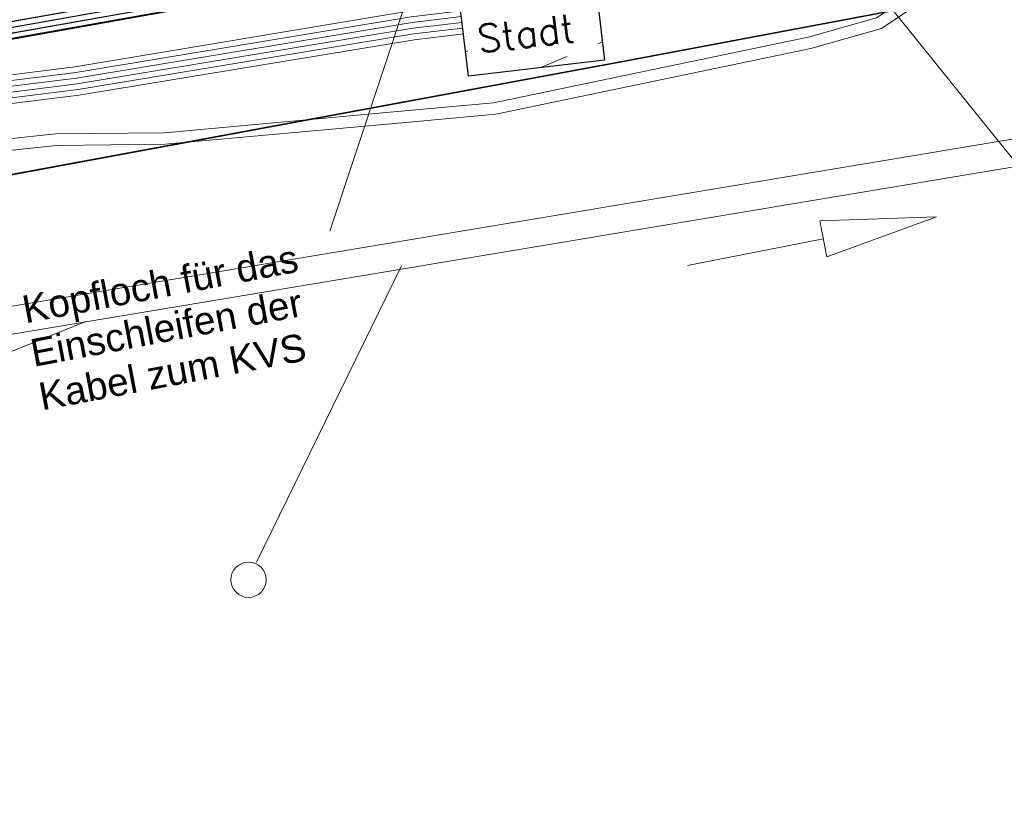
# Model space of a CAD drawing. Header units: metres. Extents: x -502 to 161, y -108 to 174.
# Tile 500 of 656: x -65.28 to -56.75, y -23.51 to -16.66. Entities that reach past the tile are written whole.
import ezdxf

# ---------------------------------------------------------------- set-up
doc = ezdxf.new("R2010")
doc.units = ezdxf.units.M
doc.header["$LTSCALE"] = 0.1
for name, color, linetype in [('BRI31-005.05-5p02-Koordinierung Lageplan 4. BA ZOB West 2022-06-15', 7, 'Continuous'), ('BRI31-005.06-5f07-Koordinierung Lageplan 4. BA ZOB Fernbusbahnh', 7, 'Continuous'), ('BRI32-005.02-5f05-Koordinierung Schemaplan 4 BA ZOB Teilbereich', 7, 'Continuous'), ('BRI32-005.03-5f06-Koordinierung Schemaplan 4 BA ZOB Teilbereich 2 Ost - Bahnhofsallee 2023-01-21', 7, 'Continuous')]:
    doc.layers.add(name, color=color, linetype=linetype)
doc.styles.add('Arial', font='arial.ttf')
doc.styles.add('Txt', font='txt_____.ttf')

# ---------------------------------------------------------------- blocks, each defined once
blk = doc.blocks.new('_X18')
at = {"color": 7, "linetype": 'Continuous', "lineweight": 9, "transparency": 33554687}
for p, q in [((1.1855, 0.0855), (0.965, -0.0059)), ((0, 0), (0, 0)), ((1.2314, -0.3014), (1.1933, -0.3172)), ((0.0647, -0.3791), (0.0459, -0.3869)), ((0.1106, -0.766), (0.0918, -0.7738)), ((1.2773, -0.6883), (1.2392, -0.7041)), ((0.9726, -0.8147), (0.7368, -0.9124))]:
    blk.add_line(p, q, dxfattribs=at)
blk = doc.blocks.new('_X29')
at = {"color": 7, "linetype": 'Continuous', "lineweight": 9, "transparency": 33554687}
for p, q in [((1.1855, 0.0855), (0.965, -0.0059)), ((0, 0), (0, 0)), ((1.2314, -0.3014), (1.1933, -0.3172)), ((0.0647, -0.3791), (0.0459, -0.3869)), ((0.1106, -0.766), (0.0918, -0.7738)), ((1.2773, -0.6883), (1.2392, -0.7041)), ((0.9726, -0.8147), (0.7368, -0.9124))]:
    blk.add_line(p, q, dxfattribs=at)
blk = doc.blocks.new('QP_00130')
at = {"color": 7, "linetype": 'Continuous', "lineweight": 20, "transparency": 33554687}
for p, q in [((0, 0), (0.995203, 0.187538)), ((0.995203, 0.187538), (1.004035, -0.13234)), ((1.004035, -0.13234), (0, 0)), ((2.199162, 0.060717), (0.999619, 0.027599))]:
    blk.add_line(p, q, dxfattribs=at)

msp = doc.modelspace()

# ---------------------------------------------------------------- linework, layer by layer
at = {"layer": 'BRI31-005.05-5p02-Koordinierung Lageplan 4. BA ZOB West 2022-06-15', "color": 250, "linetype": 'Continuous', "lineweight": 25, "true_color": 0x333333, "transparency": 33554687, "flags": 128}
for points in [[(-55.6047, -13.9514), (-59.3367, -14.5814), (-62.1047, -15.0814), (-62.4577, -15.2944), (-63.1527, -15.9034), (-64.1797, -16.4724), (-69.5917, -17.4344), (-75.3377, -18.3744), (-81.6077, -19.3394), (-88.7937, -20.6894), (-93.5617, -21.4194), (-104.4617, -23.5604), (-121.7607, -26.9304), (-126.6947, -27.8404), (-150.3307, -32.3504), (-150.6207, -32.4094), (-157.1177, -33.6764), (-162.8597, -32.7604), (-174.8717, -31.0934), (-176.5837, -30.5694), (-178.2547, -30.1524), (-179.1357, -29.9944)], [(-56.5667, -14.3244), (-56.9487, -14.6244), (-57.8377, -15.3484), (-58.3257, -15.4954), (-59.9937, -15.7044), (-61.6697, -15.9144), (-63.7887, -16.4534), (-69.5837, -17.4834), (-75.3287, -18.4234), (-81.5687, -19.5644), (-84.6457, -20.1594), (-93.6297, -21.6994), (-104.3877, -23.8594), (-121.7187, -27.1554), (-122.6217, -27.3224), (-126.1537, -27.9814), (-137.6357, -30.1594), (-150.2927, -32.5534), (-151.8867, -32.8594), (-157.0417, -33.8394), (-163.2567, -32.9244), (-174.3647, -31.3244), (-178.3997, -30.6854)], [(-56.5467, -14.3734), (-56.9177, -14.6634), (-57.8137, -15.3934), (-58.3107, -15.5434), (-58.9957, -15.6304), (-59.9877, -15.7544), (-61.6607, -15.9634), (-63.7777, -16.5024), (-69.5757, -17.5324), (-75.3197, -18.4724), (-81.5597, -19.6134), (-84.6367, -20.2084), (-93.6207, -21.7484), (-104.3777, -23.9084), (-121.7097, -27.2044), (-122.6127, -27.3714), (-126.1447, -28.0304), (-137.6267, -30.2084), (-150.2837, -32.6024), (-151.8777, -32.9084), (-157.0407, -33.8904), (-163.2637, -32.9734), (-174.3717, -31.3734), (-178.4067, -30.7344)], [(-56.5277, -14.4214), (-56.8867, -14.7024), (-57.7897, -15.4384), (-58.2967, -15.5914), (-58.9897, -15.6804), (-59.9817, -15.8044), (-61.6517, -16.0124), (-63.7667, -16.5514), (-69.5677, -17.5814), (-75.3107, -18.5214), (-81.5507, -19.6624), (-84.6277, -20.2574), (-93.6117, -21.7974), (-104.3677, -23.9574), (-121.7007, -27.2534), (-122.6037, -27.4204), (-126.1357, -28.0794), (-137.6177, -30.2574), (-150.2747, -32.6514), (-151.8687, -32.9574), (-154.1107, -33.3844)]]:
    msp.add_lwpolyline(points, dxfattribs=at)
at = {"layer": 'BRI31-005.05-5p02-Koordinierung Lageplan 4. BA ZOB West 2022-06-15', "color": 35, "linetype": 'Continuous', "lineweight": 13, "true_color": 0x99724c, "transparency": 33554687, "flags": 128}
msp.add_lwpolyline([(-56.5317, -14.4104), (-56.8937, -14.6954), (-57.7937, -15.4294), (-58.2987, -15.5824), (-58.9897, -15.6704), (-59.9837, -15.7944), (-61.6527, -16.0034), (-63.7687, -16.5424), (-69.5707, -17.5724), (-75.3137, -18.5124), (-81.5517, -19.6534), (-84.6287, -20.2484), (-93.6127, -21.7884), (-104.3697, -23.9484)], dxfattribs=at)
at = {"layer": 'BRI31-005.05-5p02-Koordinierung Lageplan 4. BA ZOB West 2022-06-15', "color": 7, "linetype": 'Continuous', "lineweight": 13, "transparency": 33554687, "flags": 128}
for points in [[(-56.3157, -15.2224), (-57.5557, -16.4444), (-57.8577, -16.6474), (-58.4507, -16.8154), (-61.1757, -17.3844), (-61.9767, -17.4564), (-64.0277, -17.6434), (-64.9707, -17.6534), (-68.0767, -17.9814), (-69.3327, -18.1394), (-75.2357, -19.0994), (-81.1487, -20.1794), (-82.3517, -20.3894), (-88.8127, -21.7384), (-93.4987, -22.3984), (-96.7147, -23.0684), (-98.6787, -23.4484)], [(-56.2557, -15.3044), (-57.4917, -16.5224), (-57.8147, -16.7394), (-58.4267, -16.9124), (-61.1557, -17.4824), (-61.9677, -17.5564), (-64.0227, -17.7434), (-64.9647, -17.7534), (-68.0667, -18.0804), (-69.3247, -18.1884), (-75.2267, -19.1484), (-81.1397, -20.2284), (-82.3427, -20.4384), (-88.8067, -21.7884), (-93.4907, -22.4484), (-96.7047, -23.1184), (-98.6687, -23.4984)], [(-61.4667, -16.5364), (-61.8967, -16.5874), (-64.8047, -17.0724), (-67.0677, -17.3534), (-81.2107, -19.8354), (-82.4137, -20.0454), (-83.9977, -20.3754), (-88.8717, -21.3944), (-93.5607, -22.0544), (-96.7847, -22.7254), (-98.7487, -23.1054), (-104.2927, -24.2564), (-104.8637, -24.3634), (-122.5617, -27.6464), (-126.0927, -28.3114), (-137.5747, -30.4814), (-151.2867, -33.0514), (-152.1117, -33.2054), (-156.9627, -34.1054), (-163.4867, -33.2114), (-174.4007, -31.5814), (-178.4277, -30.8814)], [(-178.4417, -30.9794), (-174.4147, -31.6794), (-163.5007, -33.3094), (-156.9607, -34.2074), (-152.0937, -33.3034), (-151.2687, -33.1494), (-137.5567, -30.5794), (-126.0747, -28.4094), (-122.5437, -27.7444), (-104.8457, -24.4614), (-104.2727, -24.3544), (-98.7287, -23.2034), (-96.7647, -22.8234), (-93.5427, -22.1524), (-88.8537, -21.4924), (-83.9777, -20.4734), (-82.3957, -20.1434), (-81.1927, -19.9334), (-67.0537, -17.4514), (-64.7907, -17.1704), (-61.8827, -16.6874), (-61.4547, -16.6364)], [(-61.4607, -16.5864), (-61.8897, -16.6374), (-64.7977, -17.1214), (-67.0607, -17.4024), (-81.2017, -19.8844), (-82.4047, -20.0944), (-83.9877, -20.4244), (-88.8627, -21.4434), (-93.5517, -22.1034), (-96.7747, -22.7744), (-98.7387, -23.1544), (-104.2827, -24.3054), (-104.8547, -24.4124), (-122.5527, -27.6954), (-126.0837, -28.3604), (-137.5657, -30.5304), (-151.2777, -33.1004), (-152.1027, -33.2544), (-156.9617, -34.1564), (-163.4937, -33.2604), (-174.4077, -31.6304), (-178.4347, -30.9304)], [(-61.4487, -16.6864), (-61.8757, -16.7374), (-64.7837, -17.2194), (-67.0467, -17.5004), (-81.1837, -19.9824), (-82.3867, -20.1924), (-83.9677, -20.5224), (-88.8447, -21.5414), (-93.5337, -22.2014), (-96.7547, -22.8724), (-98.7187, -23.2524), (-104.2627, -24.4034), (-104.8367, -24.5104), (-122.5347, -27.7934), (-126.0657, -28.4584), (-137.5477, -30.6284), (-151.2597, -33.1984), (-152.0847, -33.3524), (-156.9597, -34.2584), (-163.5077, -33.3584), (-174.4217, -31.7284), (-178.4487, -31.0284)], [(-178.4627, -31.1264), (-174.4357, -31.8264), (-163.5217, -33.4564), (-156.9577, -34.3604), (-152.0667, -33.4504), (-151.2417, -33.2964), (-137.5297, -30.7264), (-126.0477, -28.5564), (-122.5167, -27.8914), (-104.8187, -24.6084), (-104.2427, -24.5014), (-98.6987, -23.3504), (-96.7347, -22.9704), (-93.5157, -22.2994), (-88.8267, -21.6394), (-83.9477, -20.6204), (-82.3687, -20.2904), (-81.1657, -20.0804), (-67.0327, -17.5984), (-64.7697, -17.3174), (-61.8617, -16.8374), (-61.4367, -16.7864)], [(-178.4557, -31.0774), (-174.4287, -31.7774), (-163.5147, -33.4074), (-156.9587, -34.3094), (-152.0757, -33.4014), (-151.2507, -33.2474), (-137.5387, -30.6774), (-126.0567, -28.5074), (-122.5257, -27.8424), (-104.8277, -24.5594), (-104.2527, -24.4524), (-98.7087, -23.3014), (-96.7447, -22.9214), (-93.5247, -22.2504), (-88.8357, -21.5904), (-83.9577, -20.5714), (-82.3777, -20.2414), (-81.1747, -20.0314), (-67.0397, -17.5494), (-64.7767, -17.2684), (-61.8687, -16.7874), (-61.4427, -16.7364)]]:
    msp.add_lwpolyline(points, dxfattribs=at)
at = {"layer": 'BRI31-005.06-5f07-Koordinierung Lageplan 4. BA ZOB Fernbusbahnh', "color": 250, "linetype": 'Continuous', "lineweight": 20, "true_color": 0x333333, "transparency": 33554687, "flags": 128}
for points in [[(-55.6047, -13.9514), (-59.3367, -14.5814), (-62.1047, -15.0814), (-62.4577, -15.2944), (-63.1527, -15.9034), (-64.1797, -16.4724), (-69.5917, -17.4344), (-75.3377, -18.3744), (-81.6077, -19.3394), (-88.7937, -20.6894), (-93.5617, -21.4194), (-104.4617, -23.5604), (-121.7607, -26.9304), (-126.6947, -27.8404), (-150.3307, -32.3504), (-150.6207, -32.4094), (-157.1177, -33.6764), (-162.8597, -32.7604), (-174.8717, -31.0934), (-176.5837, -30.5694), (-178.2547, -30.1524), (-179.1357, -29.9944)], [(-56.5667, -14.3244), (-56.9487, -14.6244), (-57.8377, -15.3484), (-58.3257, -15.4954), (-59.9937, -15.7044), (-61.6697, -15.9144), (-63.7887, -16.4534), (-69.5837, -17.4834), (-75.3287, -18.4234), (-81.5687, -19.5644), (-84.6457, -20.1594), (-93.6297, -21.6994), (-104.3877, -23.8594), (-121.7187, -27.1554), (-122.6217, -27.3224), (-126.1537, -27.9814), (-137.6357, -30.1594), (-150.2927, -32.5534), (-151.8867, -32.8594), (-157.0417, -33.8394), (-163.2567, -32.9244), (-174.3647, -31.3244), (-178.3997, -30.6854)], [(-56.5467, -14.3734), (-56.9177, -14.6634), (-57.8137, -15.3934), (-58.3107, -15.5434), (-58.9957, -15.6304), (-59.9877, -15.7544), (-61.6607, -15.9634), (-63.7777, -16.5024), (-69.5757, -17.5324), (-75.3197, -18.4724), (-81.5597, -19.6134), (-84.6367, -20.2084), (-93.6207, -21.7484), (-104.3777, -23.9084), (-121.7097, -27.2044), (-122.6127, -27.3714), (-126.1447, -28.0304), (-137.6267, -30.2084), (-150.2837, -32.6024), (-151.8777, -32.9084), (-157.0407, -33.8904), (-163.2637, -32.9734), (-174.3717, -31.3734), (-178.4067, -30.7344)]]:
    msp.add_lwpolyline(points, dxfattribs=at)
at = {"layer": 'BRI31-005.06-5f07-Koordinierung Lageplan 4. BA ZOB Fernbusbahnh', "color": 7, "linetype": 'Continuous', "lineweight": 9, "transparency": 33554687, "flags": 128}
for points in [[(-56.3157, -15.2224), (-57.5557, -16.4444), (-57.8577, -16.6474), (-58.4507, -16.8154), (-61.1757, -17.3844), (-61.9767, -17.4564), (-64.0277, -17.6434), (-64.9707, -17.6534), (-68.0767, -17.9814), (-69.3327, -18.1394), (-75.2357, -19.0994), (-81.1487, -20.1794), (-82.3517, -20.3894), (-88.8127, -21.7384), (-93.4987, -22.3984), (-96.7147, -23.0684), (-98.6787, -23.4484)], [(-56.2557, -15.3044), (-57.4917, -16.5224), (-57.8147, -16.7394), (-58.4267, -16.9124), (-61.1557, -17.4824), (-61.9677, -17.5564), (-64.0227, -17.7434), (-64.9647, -17.7534), (-68.0667, -18.0804), (-69.3247, -18.1884), (-75.2267, -19.1484), (-81.1397, -20.2284), (-82.3427, -20.4384), (-88.8067, -21.7884), (-93.4907, -22.4484), (-96.7047, -23.1184), (-98.6687, -23.4984)], [(-61.4667, -16.5364), (-61.8967, -16.5874), (-64.8047, -17.0724), (-67.0677, -17.3534), (-81.2107, -19.8354), (-82.4137, -20.0454), (-83.9977, -20.3754), (-88.8717, -21.3944), (-93.5607, -22.0544), (-96.7847, -22.7254), (-98.7487, -23.1054), (-104.2927, -24.2564), (-104.8637, -24.3634), (-122.5617, -27.6464), (-126.0927, -28.3114), (-137.5747, -30.4814), (-151.2867, -33.0514), (-152.1117, -33.2054), (-156.9627, -34.1054), (-163.4867, -33.2114), (-174.4007, -31.5814), (-178.4277, -30.8814)], [(-178.4417, -30.9794), (-174.4147, -31.6794), (-163.5007, -33.3094), (-156.9607, -34.2074), (-152.0937, -33.3034), (-151.2687, -33.1494), (-137.5567, -30.5794), (-126.0747, -28.4094), (-122.5437, -27.7444), (-104.8457, -24.4614), (-104.2727, -24.3544), (-98.7287, -23.2034), (-96.7647, -22.8234), (-93.5427, -22.1524), (-88.8537, -21.4924), (-83.9777, -20.4734), (-82.3957, -20.1434), (-81.1927, -19.9334), (-67.0537, -17.4514), (-64.7907, -17.1704), (-61.8827, -16.6874), (-61.4547, -16.6364)], [(-61.4607, -16.5864), (-61.8897, -16.6374), (-64.7977, -17.1214), (-67.0607, -17.4024), (-81.2017, -19.8844), (-82.4047, -20.0944), (-83.9877, -20.4244), (-88.8627, -21.4434), (-93.5517, -22.1034), (-96.7747, -22.7744), (-98.7387, -23.1544), (-104.2827, -24.3054), (-104.8547, -24.4124), (-122.5527, -27.6954), (-126.0837, -28.3604), (-137.5657, -30.5304), (-151.2777, -33.1004), (-152.1027, -33.2544), (-156.9617, -34.1564), (-163.4937, -33.2604), (-174.4077, -31.6304), (-178.4347, -30.9304)], [(-61.4487, -16.6864), (-61.8757, -16.7374), (-64.7837, -17.2194), (-67.0467, -17.5004), (-81.1837, -19.9824), (-82.3867, -20.1924), (-83.9677, -20.5224), (-88.8447, -21.5414), (-93.5337, -22.2014), (-96.7547, -22.8724), (-98.7187, -23.2524), (-104.2627, -24.4034), (-104.8367, -24.5104), (-122.5347, -27.7934), (-126.0657, -28.4584), (-137.5477, -30.6284), (-151.2597, -33.1984), (-152.0847, -33.3524), (-156.9597, -34.2584), (-163.5077, -33.3584), (-174.4217, -31.7284), (-178.4487, -31.0284)], [(-178.4627, -31.1264), (-174.4357, -31.8264), (-163.5217, -33.4564), (-156.9577, -34.3604), (-152.0667, -33.4504), (-151.2417, -33.2964), (-137.5297, -30.7264), (-126.0477, -28.5564), (-122.5167, -27.8914), (-104.8187, -24.6084), (-104.2427, -24.5014), (-98.6987, -23.3504), (-96.7347, -22.9704), (-93.5157, -22.2994), (-88.8267, -21.6394), (-83.9477, -20.6204), (-82.3687, -20.2904), (-81.1657, -20.0804), (-67.0327, -17.5984), (-64.7697, -17.3174), (-61.8617, -16.8374), (-61.4367, -16.7864)], [(-178.4557, -31.0774), (-174.4287, -31.7774), (-163.5147, -33.4074), (-156.9587, -34.3094), (-152.0757, -33.4014), (-151.2507, -33.2474), (-137.5387, -30.6774), (-126.0567, -28.5074), (-122.5257, -27.8424), (-104.8277, -24.5594), (-104.2527, -24.4524), (-98.7087, -23.3014), (-96.7447, -22.9214), (-93.5247, -22.2504), (-88.8357, -21.5904), (-83.9577, -20.5714), (-82.3777, -20.2414), (-81.1747, -20.0314), (-67.0397, -17.5494), (-64.7767, -17.2684), (-61.8687, -16.7874), (-61.4427, -16.7364)]]:
    msp.add_lwpolyline(points, dxfattribs=at)
at = {"layer": 'BRI32-005.02-5f05-Koordinierung Schemaplan 4 BA ZOB Teilbereich', "color": 30, "linetype": 'Continuous', "lineweight": 35, "true_color": 0xff7f00, "transparency": 33554687, "flags": 128}
msp.add_lwpolyline([(160.7005, 3.7316), (153.861, 9.9879), (146.5799, 16.8343), (137.207, 18.41), (133.9888, 18.578), (131.0359, 18.4491), (129.189, 18.1998), (119.9141, 16.4705), (116.3401, 15.794), (99.9338, 12.4472), (72.2107, 7.3546), (41.6917, 1.4031), (4.438, -5.4399), (-20.5028, -9.5614), (-43.027, -13.8142), (-60.1344, -17.0404), (-87.9931, -22.1997)], dxfattribs=at)
at = {"layer": 'BRI32-005.02-5f05-Koordinierung Schemaplan 4 BA ZOB Teilbereich', "color": 250, "linetype": 'Continuous', "lineweight": 25, "true_color": 0x333333, "transparency": 33554687, "flags": 128}
for points in [[(-55.6047, -13.9514), (-59.3367, -14.5814), (-62.1047, -15.0814), (-62.4577, -15.2944), (-63.1527, -15.9034), (-64.1797, -16.4724), (-69.5917, -17.4344), (-75.3377, -18.3744), (-81.6077, -19.3394), (-88.7937, -20.6894), (-93.5617, -21.4194), (-104.4617, -23.5604), (-121.7607, -26.9304), (-126.6947, -27.8404), (-150.3307, -32.3504), (-150.6207, -32.4094), (-157.1177, -33.6764), (-162.8597, -32.7604), (-174.8717, -31.0934), (-176.5837, -30.5694), (-178.2547, -30.1524), (-179.1357, -29.9944)], [(-56.5667, -14.3244), (-56.9487, -14.6244), (-57.8377, -15.3484), (-58.3257, -15.4954), (-59.9937, -15.7044), (-61.6697, -15.9144), (-63.7887, -16.4534), (-69.5837, -17.4834), (-75.3287, -18.4234), (-81.5687, -19.5644), (-84.6457, -20.1594), (-93.6297, -21.6994), (-104.3877, -23.8594), (-121.7187, -27.1554), (-122.6217, -27.3224), (-126.1537, -27.9814), (-137.6357, -30.1594), (-150.2927, -32.5534), (-151.8867, -32.8594), (-157.0417, -33.8394), (-163.2567, -32.9244), (-174.3647, -31.3244), (-178.3997, -30.6854)], [(-56.5467, -14.3734), (-56.9177, -14.6634), (-57.8137, -15.3934), (-58.3107, -15.5434), (-58.9957, -15.6304), (-59.9877, -15.7544), (-61.6607, -15.9634), (-63.7777, -16.5024), (-69.5757, -17.5324), (-75.3197, -18.4724), (-81.5597, -19.6134), (-84.6367, -20.2084), (-93.6207, -21.7484), (-104.3777, -23.9084), (-121.7097, -27.2044), (-122.6127, -27.3714), (-126.1447, -28.0304), (-137.6267, -30.2084), (-150.2837, -32.6024), (-151.8777, -32.9084), (-157.0407, -33.8904), (-163.2637, -32.9734), (-174.3717, -31.3734), (-178.4067, -30.7344)], [(-56.5277, -14.4214), (-56.8867, -14.7024), (-57.7897, -15.4384), (-58.2967, -15.5914), (-58.9897, -15.6804), (-59.9817, -15.8044), (-61.6517, -16.0124), (-63.7667, -16.5514), (-69.5677, -17.5814), (-75.3107, -18.5214), (-81.5507, -19.6624), (-84.6277, -20.2574), (-93.6117, -21.7974), (-104.3677, -23.9574), (-121.7007, -27.2534), (-122.6037, -27.4204), (-126.1357, -28.0794), (-137.6177, -30.2574), (-150.2747, -32.6514), (-151.8687, -32.9574), (-154.1107, -33.3844)]]:
    msp.add_lwpolyline(points, dxfattribs=at)
at = {"layer": 'BRI32-005.02-5f05-Koordinierung Schemaplan 4 BA ZOB Teilbereich', "color": 35, "linetype": 'Continuous', "lineweight": 13, "true_color": 0x99724c, "transparency": 33554687, "flags": 128}
msp.add_lwpolyline([(-56.5317, -14.4104), (-56.8937, -14.6954), (-57.7937, -15.4294), (-58.2987, -15.5824), (-58.9897, -15.6704), (-59.9837, -15.7944), (-61.6527, -16.0034), (-63.7687, -16.5424), (-69.5707, -17.5724), (-75.3137, -18.5124), (-81.5517, -19.6534), (-84.6287, -20.2484), (-93.6127, -21.7884), (-104.3697, -23.9484)], dxfattribs=at)
at = {"layer": 'BRI32-005.02-5f05-Koordinierung Schemaplan 4 BA ZOB Teilbereich', "color": 7, "linetype": 'Continuous', "lineweight": 13, "transparency": 33554687, "flags": 128}
for points in [[(-56.3157, -15.2224), (-57.5557, -16.4444), (-57.8577, -16.6474), (-58.4507, -16.8154), (-61.1757, -17.3844), (-61.9767, -17.4564), (-64.0277, -17.6434), (-64.9707, -17.6534), (-68.0767, -17.9814), (-69.3327, -18.1394), (-75.2357, -19.0994), (-81.1487, -20.1794), (-82.3517, -20.3894), (-88.8127, -21.7384), (-93.4987, -22.3984), (-96.7147, -23.0684), (-98.6787, -23.4484)], [(-56.2557, -15.3044), (-57.4917, -16.5224), (-57.8147, -16.7394), (-58.4267, -16.9124), (-61.1557, -17.4824), (-61.9677, -17.5564), (-64.0227, -17.7434), (-64.9647, -17.7534), (-68.0667, -18.0804), (-69.3247, -18.1884), (-75.2267, -19.1484), (-81.1397, -20.2284), (-82.3427, -20.4384), (-88.8067, -21.7884), (-93.4907, -22.4484), (-96.7047, -23.1184), (-98.6687, -23.4984)]]:
    msp.add_lwpolyline(points, dxfattribs=at)
at = {"layer": 'BRI32-005.03-5f06-Koordinierung Schemaplan 4 BA ZOB Teilbereich 2 Ost - Bahnhofsallee 2023-01-21', "color": 1, "linetype": 'Continuous', "lineweight": 13, "true_color": 0xff0000, "transparency": 33554687}
for p, q in [((-59.6041, -14.2265), (-54.3802, -20.7323)), ((-61.6527, -15.6557), (-62.5939, -18.4979))]:
    msp.add_line(p, q, dxfattribs=at)
at = {"layer": 'BRI32-005.03-5f06-Koordinierung Schemaplan 4 BA ZOB Teilbereich 2 Ost - Bahnhofsallee 2023-01-21', "color": 7, "linetype": 'Continuous', "lineweight": 20, "transparency": 33554687}
for p, q in [((-88.9645, -23.0887), (-54.7048, -17.3699)), ((-88.9252, -23.3242), (-54.6655, -17.6054)), ((-63.2308, -21.3669), (-61.9745, -18.798)), ((-76.0435, -23.8715), (-64.7108, -19.2794))]:
    msp.add_line(p, q, dxfattribs=at)
at = {"layer": 'BRI32-005.03-5f06-Koordinierung Schemaplan 4 BA ZOB Teilbereich 2 Ost - Bahnhofsallee 2023-01-21', "color": 30, "linetype": 'Continuous', "lineweight": 30, "true_color": 0xff7f00, "transparency": 33554687, "flags": 128}
msp.add_lwpolyline([(160.7005, 3.7316), (153.861, 9.9879), (146.5799, 16.8343), (137.207, 18.41), (133.9888, 18.578), (131.0359, 18.4491), (129.189, 18.1998), (119.9141, 16.4705), (116.3401, 15.794), (99.9338, 12.4472), (72.2107, 7.3546), (41.6917, 1.4031), (4.438, -5.4399), (-20.5028, -9.5614), (-43.027, -13.8142), (-60.1344, -17.0404), (-87.9931, -22.1997)], dxfattribs=at)
at = {"layer": 'BRI32-005.03-5f06-Koordinierung Schemaplan 4 BA ZOB Teilbereich 2 Ost - Bahnhofsallee 2023-01-21', "color": 250, "linetype": 'Continuous', "lineweight": 20, "true_color": 0x333333, "transparency": 33554687, "flags": 128}
for points in [[(-55.6047, -13.9514), (-59.3367, -14.5814), (-62.1047, -15.0814), (-62.4577, -15.2944), (-63.1527, -15.9034), (-64.1797, -16.4724), (-69.5917, -17.4344), (-75.3377, -18.3744), (-81.6077, -19.3394), (-88.7937, -20.6894), (-93.5617, -21.4194), (-104.4617, -23.5604), (-121.7607, -26.9304), (-126.6947, -27.8404), (-150.3307, -32.3504), (-150.6207, -32.4094), (-157.1177, -33.6764), (-162.8597, -32.7604), (-174.8717, -31.0934), (-176.5837, -30.5694), (-178.2547, -30.1524), (-179.1357, -29.9944)], [(-56.5667, -14.3244), (-56.9487, -14.6244), (-57.8377, -15.3484), (-58.3257, -15.4954), (-59.9937, -15.7044), (-61.6697, -15.9144), (-63.7887, -16.4534), (-69.5837, -17.4834), (-75.3287, -18.4234), (-81.5687, -19.5644), (-84.6457, -20.1594), (-93.6297, -21.6994), (-104.3877, -23.8594), (-121.7187, -27.1554), (-122.6217, -27.3224), (-126.1537, -27.9814), (-137.6357, -30.1594), (-150.2927, -32.5534), (-151.8867, -32.8594), (-157.0417, -33.8394), (-163.2567, -32.9244), (-174.3647, -31.3244), (-178.3997, -30.6854)], [(-56.5467, -14.3734), (-56.9177, -14.6634), (-57.8137, -15.3934), (-58.3107, -15.5434), (-58.9957, -15.6304), (-59.9877, -15.7544), (-61.6607, -15.9634), (-63.7777, -16.5024), (-69.5757, -17.5324), (-75.3197, -18.4724), (-81.5597, -19.6134), (-84.6367, -20.2084), (-93.6207, -21.7484), (-104.3777, -23.9084), (-121.7097, -27.2044), (-122.6127, -27.3714), (-126.1447, -28.0304), (-137.6267, -30.2084), (-150.2837, -32.6024), (-151.8777, -32.9084), (-157.0407, -33.8904), (-163.2637, -32.9734), (-174.3717, -31.3734), (-178.4067, -30.7344)], [(-56.5277, -14.4214), (-56.8867, -14.7024), (-57.7897, -15.4384), (-58.2967, -15.5914), (-58.9897, -15.6804), (-59.9817, -15.8044), (-61.6517, -16.0124), (-63.7667, -16.5514), (-69.5677, -17.5814), (-75.3107, -18.5214), (-81.5507, -19.6624), (-84.6277, -20.2574), (-93.6117, -21.7974), (-104.3677, -23.9574), (-121.7007, -27.2534), (-122.6037, -27.4204), (-126.1357, -28.0794), (-137.6177, -30.2574), (-150.2747, -32.6514), (-151.8687, -32.9574), (-154.1107, -33.3844)]]:
    msp.add_lwpolyline(points, dxfattribs=at)
at = {"layer": 'BRI32-005.03-5f06-Koordinierung Schemaplan 4 BA ZOB Teilbereich 2 Ost - Bahnhofsallee 2023-01-21', "color": 35, "linetype": 'Continuous', "lineweight": 9, "true_color": 0x99724c, "transparency": 33554687, "flags": 128}
msp.add_lwpolyline([(-56.5317, -14.4104), (-56.8937, -14.6954), (-57.7937, -15.4294), (-58.2987, -15.5824), (-58.9897, -15.6704), (-59.9837, -15.7944), (-61.6527, -16.0034), (-63.7687, -16.5424), (-69.5707, -17.5724), (-75.3137, -18.5124), (-81.5517, -19.6534), (-84.6287, -20.2484), (-93.6127, -21.7884), (-104.3697, -23.9484)], dxfattribs=at)
at = {"layer": 'BRI32-005.03-5f06-Koordinierung Schemaplan 4 BA ZOB Teilbereich 2 Ost - Bahnhofsallee 2023-01-21', "color": 7, "linetype": 'Continuous', "lineweight": 9, "transparency": 33554687, "flags": 128}
for points in [[(-56.3157, -15.2224), (-57.5557, -16.4444), (-57.8577, -16.6474), (-58.4507, -16.8154), (-61.1757, -17.3844), (-61.9767, -17.4564), (-64.0277, -17.6434), (-64.9707, -17.6534), (-68.0767, -17.9814), (-69.3327, -18.1394), (-75.2357, -19.0994), (-81.1487, -20.1794), (-82.3517, -20.3894), (-88.8127, -21.7384), (-93.4987, -22.3984), (-96.7147, -23.0684), (-98.6787, -23.4484)], [(-56.2557, -15.3044), (-57.4917, -16.5224), (-57.8147, -16.7394), (-58.4267, -16.9124), (-61.1557, -17.4824), (-61.9677, -17.5564), (-64.0227, -17.7434), (-64.9647, -17.7534), (-68.0667, -18.0804), (-69.3247, -18.1884), (-75.2267, -19.1484), (-81.1397, -20.2284), (-82.3427, -20.4384), (-88.8067, -21.7884), (-93.4907, -22.4484), (-96.7047, -23.1184), (-98.6687, -23.4984)], [(-61.5107, -16.1674), (-60.3317, -16.0274), (-60.2147, -17.0134), (-61.3937, -17.1534), (-61.5107, -16.1674)], [(-61.5107, -16.1674), (-60.3317, -16.0274), (-60.2147, -17.0134), (-61.3937, -17.1534), (-61.5107, -16.1674)], [(-61.4667, -16.5364), (-61.8967, -16.5874), (-64.8047, -17.0724), (-67.0677, -17.3534), (-81.2107, -19.8354), (-82.4137, -20.0454), (-83.9977, -20.3754), (-88.8717, -21.3944), (-93.5607, -22.0544), (-96.7847, -22.7254), (-98.7487, -23.1054), (-104.2927, -24.2564), (-104.8637, -24.3634), (-122.5617, -27.6464), (-126.0927, -28.3114), (-137.5747, -30.4814), (-151.2867, -33.0514), (-152.1117, -33.2054), (-156.9627, -34.1054), (-163.4867, -33.2114), (-174.4007, -31.5814), (-178.4277, -30.8814)], [(-178.4417, -30.9794), (-174.4147, -31.6794), (-163.5007, -33.3094), (-156.9607, -34.2074), (-152.0937, -33.3034), (-151.2687, -33.1494), (-137.5567, -30.5794), (-126.0747, -28.4094), (-122.5437, -27.7444), (-104.8457, -24.4614), (-104.2727, -24.3544), (-98.7287, -23.2034), (-96.7647, -22.8234), (-93.5427, -22.1524), (-88.8537, -21.4924), (-83.9777, -20.4734), (-82.3957, -20.1434), (-81.1927, -19.9334), (-67.0537, -17.4514), (-64.7907, -17.1704), (-61.8827, -16.6874), (-61.4547, -16.6364)], [(-61.4607, -16.5864), (-61.8897, -16.6374), (-64.7977, -17.1214), (-67.0607, -17.4024), (-81.2017, -19.8844), (-82.4047, -20.0944), (-83.9877, -20.4244), (-88.8627, -21.4434), (-93.5517, -22.1034), (-96.7747, -22.7744), (-98.7387, -23.1544), (-104.2827, -24.3054), (-104.8547, -24.4124), (-122.5527, -27.6954), (-126.0837, -28.3604), (-137.5657, -30.5304), (-151.2777, -33.1004), (-152.1027, -33.2544), (-156.9617, -34.1564), (-163.4937, -33.2604), (-174.4077, -31.6304), (-178.4347, -30.9304)], [(-61.4487, -16.6864), (-61.8757, -16.7374), (-64.7837, -17.2194), (-67.0467, -17.5004), (-81.1837, -19.9824), (-82.3867, -20.1924), (-83.9677, -20.5224), (-88.8447, -21.5414), (-93.5337, -22.2014), (-96.7547, -22.8724), (-98.7187, -23.2524), (-104.2627, -24.4034), (-104.8367, -24.5104), (-122.5347, -27.7934), (-126.0657, -28.4584), (-137.5477, -30.6284), (-151.2597, -33.1984), (-152.0847, -33.3524), (-156.9597, -34.2584), (-163.5077, -33.3584), (-174.4217, -31.7284), (-178.4487, -31.0284)], [(-178.4627, -31.1264), (-174.4357, -31.8264), (-163.5217, -33.4564), (-156.9577, -34.3604), (-152.0667, -33.4504), (-151.2417, -33.2964), (-137.5297, -30.7264), (-126.0477, -28.5564), (-122.5167, -27.8914), (-104.8187, -24.6084), (-104.2427, -24.5014), (-98.6987, -23.3504), (-96.7347, -22.9704), (-93.5157, -22.2994), (-88.8267, -21.6394), (-83.9477, -20.6204), (-82.3687, -20.2904), (-81.1657, -20.0804), (-67.0327, -17.5984), (-64.7697, -17.3174), (-61.8617, -16.8374), (-61.4367, -16.7864)], [(-178.4557, -31.0774), (-174.4287, -31.7774), (-163.5147, -33.4074), (-156.9587, -34.3094), (-152.0757, -33.4014), (-151.2507, -33.2474), (-137.5387, -30.6774), (-126.0567, -28.5074), (-122.5257, -27.8424), (-104.8277, -24.5594), (-104.2527, -24.4524), (-98.7087, -23.3014), (-96.7447, -22.9214), (-93.5247, -22.2504), (-88.8357, -21.5904), (-83.9577, -20.5714), (-82.3777, -20.2414), (-81.1747, -20.0314), (-67.0397, -17.5494), (-64.7767, -17.2684), (-61.8687, -16.7874), (-61.4427, -16.7364)]]:
    msp.add_lwpolyline(points, dxfattribs=at)
at = {"layer": 'BRI32-005.03-5f06-Koordinierung Schemaplan 4 BA ZOB Teilbereich 2 Ost - Bahnhofsallee 2023-01-21', "color": 7, "linetype": 'Continuous', "lineweight": 30, "transparency": 33554687, "flags": 128}
msp.add_lwpolyline([(-61.5107, -16.1674), (-60.3317, -16.0274), (-60.2147, -17.0134), (-61.3937, -17.1534), (-61.5107, -16.1674)], dxfattribs=at)
at = {"layer": 'BRI32-005.03-5f06-Koordinierung Schemaplan 4 BA ZOB Teilbereich 2 Ost - Bahnhofsallee 2023-01-21', "color": 7, "linetype": 'Continuous', "lineweight": 20, "transparency": 33554687}
msp.add_circle((-63.2995, -21.5183), 0.1528, dxfattribs=at)

# ---------------------------------------------------------------- block references
at = {"layer": 'BRI32-005.03-5f06-Koordinierung Schemaplan 4 BA ZOB Teilbereich 2 Ost - Bahnhofsallee 2023-01-21', "color": 7, "transparency": 33554687}
for name in ['_X18', '_X29']:
    msp.add_blockref(name, (-61.5107, -16.1674), dxfattribs=at)
at = {"layer": 'BRI32-005.03-5f06-Koordinierung Schemaplan 4 BA ZOB Teilbereich 2 Ost - Bahnhofsallee 2023-01-21', "color": 7, "transparency": 33554687, "rotation": 189.476724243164}
msp.add_blockref('QP_00130', (-57.3374, -18.3716), dxfattribs=at)

# ---------------------------------------------------------------- texts
at = {"layer": 'BRI32-005.03-5f06-Koordinierung Schemaplan 4 BA ZOB Teilbereich 2 Ost - Bahnhofsallee 2023-01-21', "color": 7, "transparency": 33554687, "insert": (-61.3295, -16.7135), "char_height": 0.24, "attachment_point": 1, "rotation": 6.77187, "line_spacing_factor": 0.25, "style": 'Txt'}
msp.add_mtext('Stadt', dxfattribs=at)
at = {"layer": 'BRI32-005.03-5f06-Koordinierung Schemaplan 4 BA ZOB Teilbereich 2 Ost - Bahnhofsallee 2023-01-21', "color": 251, "true_color": 0x5b5b5b, "transparency": 33554687, "char_height": 0.24, "attachment_point": 1, "rotation": 10.737, "line_spacing_factor": 0.25, "style": 'Arial'}
for s, insert in [('Kopfloch für das', (-65.2782, -19.0608)), ('Einschleifen der', (-65.2066, -19.438)), ('Kabel zum KVS', (-65.1351, -19.8153))]:
    msp.add_mtext(s, dxfattribs=dict(at, insert=insert))

doc.saveas('drawing.dxf')
